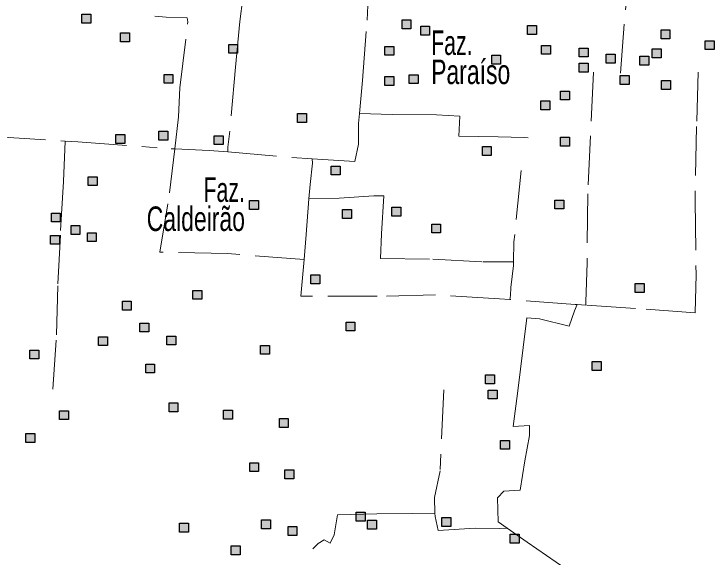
# Model space of a CAD drawing. Extents: x 445.6 to 500, y 8618.1 to 8673.4.
# Drawn here: x 479.33 to 483.897, y 8648.002 to 8651.547 of the extents above; entities that cross this region are included whole.
import ezdxf
from ezdxf.enums import TextEntityAlignment as Align

# ---------------------------------------------------------------- set-up
doc = ezdxf.new("R2010")
doc.units = 0
doc.header["$LTSCALE"] = 0.064
doc.linetypes.add('DOT_DASHED', pattern=[7.7, 5, -1.2, 0.3, -1.2])
doc.layers.add('2', color=7, linetype='Continuous', lineweight=25)
doc.layers.add('22', color=7, linetype='DOT_DASHED', lineweight=13)
doc.layers.add('61', color=7, linetype='Continuous')

msp = doc.modelspace()

# ---------------------------------------------------------------- hatches: boundary and pattern name
at = {"layer": '2'}
for points in [[(479.7738, 8651.5454), (479.8318, 8651.5454), (479.8318, 8651.4874), (479.7738, 8651.4874)], [(481.862, 8651.5083), (481.92, 8651.5083), (481.92, 8651.4503), (481.862, 8651.4503)], [(481.9836, 8651.4676), (482.0416, 8651.4676), (482.0416, 8651.4096), (481.9836, 8651.4096)], [(482.6804, 8651.4709), (482.7384, 8651.4709), (482.7384, 8651.4129), (482.6804, 8651.4129)], [(480.0255, 8651.4234), (480.0835, 8651.4234), (480.0835, 8651.3654), (480.0255, 8651.3654)], [(483.5519, 8651.4438), (483.6099, 8651.4438), (483.6099, 8651.3858), (483.5519, 8651.3858)], [(483.8394, 8651.3727), (483.8974, 8651.3727), (483.8974, 8651.3147), (483.8394, 8651.3147)], [(480.7315, 8651.3489), (480.7895, 8651.3489), (480.7895, 8651.2909), (480.7315, 8651.2909)], [(481.7505, 8651.3355), (481.8085, 8651.3355), (481.8085, 8651.2775), (481.7505, 8651.2775)], [(482.7716, 8651.3422), (482.8296, 8651.3422), (482.8296, 8651.2842), (482.7716, 8651.2842)], [(483.0175, 8651.3248), (483.0755, 8651.3248), (483.0755, 8651.2668), (483.0175, 8651.2668)], [(482.4473, 8651.2778), (482.5053, 8651.2778), (482.5053, 8651.2198), (482.4473, 8651.2198)], [(483.1938, 8651.2846), (483.2518, 8651.2846), (483.2518, 8651.2266), (483.1938, 8651.2266)], [(483.4945, 8651.3185), (483.5525, 8651.3185), (483.5525, 8651.2605), (483.4945, 8651.2605)], [(483.4134, 8651.271), (483.4714, 8651.271), (483.4714, 8651.213), (483.4134, 8651.213)], [(483.0175, 8651.2256), (483.0755, 8651.2256), (483.0755, 8651.1676), (483.0175, 8651.1676)], [(480.3093, 8651.1524), (480.3673, 8651.1524), (480.3673, 8651.0944), (480.3093, 8651.0944)], [(481.7505, 8651.139), (481.8085, 8651.139), (481.8085, 8651.081), (481.7505, 8651.081)], [(481.9093, 8651.1505), (481.9673, 8651.1505), (481.9673, 8651.0925), (481.9093, 8651.0925)], [(483.285, 8651.1457), (483.343, 8651.1457), (483.343, 8651.0877), (483.285, 8651.0877)], [(483.5553, 8651.1118), (483.6133, 8651.1118), (483.6133, 8651.0538), (483.5553, 8651.0538)], [(482.8966, 8651.0441), (482.9546, 8651.0441), (482.9546, 8650.9861), (482.8966, 8650.9861)], [(482.7685, 8650.9793), (482.8265, 8650.9793), (482.8265, 8650.9213), (482.7685, 8650.9213)], [(481.1797, 8650.8964), (481.2377, 8650.8964), (481.2377, 8650.8384), (481.1797, 8650.8384)], [(480.2754, 8650.7811), (480.3334, 8650.7811), (480.3334, 8650.7231), (480.2754, 8650.7231)], [(479.9957, 8650.7605), (480.0537, 8650.7605), (480.0537, 8650.7025), (479.9957, 8650.7025)], [(480.6369, 8650.7526), (480.6949, 8650.7526), (480.6949, 8650.6946), (480.6369, 8650.6946)], [(482.8966, 8650.7425), (482.9546, 8650.7425), (482.9546, 8650.6845), (482.8966, 8650.6845)], [(482.3865, 8650.6815), (482.4445, 8650.6815), (482.4445, 8650.6235), (482.3865, 8650.6235)], [(481.3993, 8650.5542), (481.4573, 8650.5542), (481.4573, 8650.4962), (481.3993, 8650.4962)], [(479.8142, 8650.485), (479.8722, 8650.485), (479.8722, 8650.427), (479.8142, 8650.427)], [(480.8666, 8650.3291), (480.9246, 8650.3291), (480.9246, 8650.2711), (480.8666, 8650.2711)], [(482.8594, 8650.3326), (482.9174, 8650.3326), (482.9174, 8650.2746), (482.8594, 8650.2746)], [(481.7964, 8650.285), (481.8544, 8650.285), (481.8544, 8650.227), (481.7964, 8650.227)], [(479.5744, 8650.2478), (479.6324, 8650.2478), (479.6324, 8650.1898), (479.5744, 8650.1898)], [(481.4736, 8650.2697), (481.5316, 8650.2697), (481.5316, 8650.2117), (481.4736, 8650.2117)], [(479.7028, 8650.1665), (479.7608, 8650.1665), (479.7608, 8650.1085), (479.7028, 8650.1085)], [(482.0556, 8650.1755), (482.1136, 8650.1755), (482.1136, 8650.1175), (482.0556, 8650.1175)], [(479.5695, 8650.1021), (479.6275, 8650.1021), (479.6275, 8650.0441), (479.5695, 8650.0441)], [(479.8093, 8650.1191), (479.8673, 8650.1191), (479.8673, 8650.0611), (479.8093, 8650.0611)], [(481.267, 8649.8446), (481.325, 8649.8446), (481.325, 8649.7866), (481.267, 8649.7866)], [(483.383, 8649.7869), (483.441, 8649.7869), (483.441, 8649.7289), (483.383, 8649.7289)], [(480.4969, 8649.7429), (480.5549, 8649.7429), (480.5549, 8649.6849), (480.4969, 8649.6849)], [(480.0375, 8649.6718), (480.0955, 8649.6718), (480.0955, 8649.6138), (480.0375, 8649.6138)], [(480.1523, 8649.5295), (480.2103, 8649.5295), (480.2103, 8649.4715), (480.1523, 8649.4715)], [(481.4967, 8649.5363), (481.5547, 8649.5363), (481.5547, 8649.4783), (481.4967, 8649.4783)], [(479.8818, 8649.4402), (479.9398, 8649.4402), (479.9398, 8649.3822), (479.8818, 8649.3822)], [(480.328, 8649.4448), (480.386, 8649.4448), (480.386, 8649.3868), (480.328, 8649.3868)], [(480.9394, 8649.3838), (480.9974, 8649.3838), (480.9974, 8649.3258), (480.9394, 8649.3258)], [(479.4344, 8649.3534), (479.4924, 8649.3534), (479.4924, 8649.2954), (479.4344, 8649.2954)], [(483.1026, 8649.2787), (483.1606, 8649.2787), (483.1606, 8649.2207), (483.1026, 8649.2207)], [(480.1895, 8649.2618), (480.2475, 8649.2618), (480.2475, 8649.2038), (480.1895, 8649.2038)], [(482.4068, 8649.1906), (482.4648, 8649.1906), (482.4648, 8649.1326), (482.4068, 8649.1326)], [(482.4237, 8649.0924), (482.4817, 8649.0924), (482.4817, 8649.0344), (482.4237, 8649.0344)], [(480.3422, 8649.0091), (480.4002, 8649.0091), (480.4002, 8648.9511), (480.3422, 8648.9511)], [(479.6269, 8648.957), (479.6849, 8648.957), (479.6849, 8648.899), (479.6269, 8648.899)], [(480.6969, 8648.9612), (480.7549, 8648.9612), (480.7549, 8648.9032), (480.6969, 8648.9032)], [(481.0618, 8648.9065), (481.1198, 8648.9065), (481.1198, 8648.8485), (481.0618, 8648.8485)], [(479.4073, 8648.8079), (479.4653, 8648.8079), (479.4653, 8648.7499), (479.4073, 8648.7499)], [(482.5048, 8648.7638), (482.5628, 8648.7638), (482.5628, 8648.7058), (482.5048, 8648.7058)], [(480.8684, 8648.6181), (480.9264, 8648.6181), (480.9264, 8648.5601), (480.8684, 8648.5601)], [(481.0981, 8648.5707), (481.1561, 8648.5707), (481.1561, 8648.5127), (481.0981, 8648.5127)], [(481.5631, 8648.2941), (481.6211, 8648.2941), (481.6211, 8648.2361), (481.5631, 8648.2361)], [(482.1225, 8648.2606), (482.1805, 8648.2606), (482.1805, 8648.2026), (482.1225, 8648.2026)], [(480.4104, 8648.2223), (480.4684, 8648.2223), (480.4684, 8648.1643), (480.4104, 8648.1643)], [(480.9461, 8648.2454), (481.0041, 8648.2454), (481.0041, 8648.1874), (480.9461, 8648.1874)], [(481.6367, 8648.242), (481.6947, 8648.242), (481.6947, 8648.184), (481.6367, 8648.184)], [(481.1184, 8648.2014), (481.1764, 8648.2014), (481.1764, 8648.1434), (481.1184, 8648.1434)], [(482.5683, 8648.1512), (482.6263, 8648.1512), (482.6263, 8648.0932), (482.5683, 8648.0932)], [(480.748, 8648.0752), (480.806, 8648.0752), (480.806, 8648.0172), (480.748, 8648.0172)]]:
    msp.add_hatch(color=256, dxfattribs=at).paths.add_polyline_path(points)

# ---------------------------------------------------------------- linework, layer by layer
for points in [[(479.7738, 8651.5454), (479.8318, 8651.5454), (479.8318, 8651.4874), (479.7738, 8651.4874)], [(481.862, 8651.5083), (481.92, 8651.5083), (481.92, 8651.4503), (481.862, 8651.4503)], [(481.9836, 8651.4676), (482.0416, 8651.4676), (482.0416, 8651.4096), (481.9836, 8651.4096)], [(482.6804, 8651.4709), (482.7384, 8651.4709), (482.7384, 8651.4129), (482.6804, 8651.4129)], [(480.0255, 8651.4234), (480.0835, 8651.4234), (480.0835, 8651.3654), (480.0255, 8651.3654)], [(483.5519, 8651.4438), (483.6099, 8651.4438), (483.6099, 8651.3858), (483.5519, 8651.3858)], [(483.8394, 8651.3727), (483.8974, 8651.3727), (483.8974, 8651.3147), (483.8394, 8651.3147)], [(480.7315, 8651.3489), (480.7895, 8651.3489), (480.7895, 8651.2909), (480.7315, 8651.2909)], [(481.7505, 8651.3355), (481.8085, 8651.3355), (481.8085, 8651.2775), (481.7505, 8651.2775)], [(482.7716, 8651.3422), (482.8296, 8651.3422), (482.8296, 8651.2842), (482.7716, 8651.2842)], [(483.0175, 8651.3248), (483.0755, 8651.3248), (483.0755, 8651.2668), (483.0175, 8651.2668)], [(482.4473, 8651.2778), (482.5053, 8651.2778), (482.5053, 8651.2198), (482.4473, 8651.2198)], [(483.1938, 8651.2846), (483.2518, 8651.2846), (483.2518, 8651.2266), (483.1938, 8651.2266)], [(483.4945, 8651.3185), (483.5525, 8651.3185), (483.5525, 8651.2605), (483.4945, 8651.2605)], [(483.4134, 8651.271), (483.4714, 8651.271), (483.4714, 8651.213), (483.4134, 8651.213)], [(483.0175, 8651.2256), (483.0755, 8651.2256), (483.0755, 8651.1676), (483.0175, 8651.1676)], [(480.3093, 8651.1524), (480.3673, 8651.1524), (480.3673, 8651.0944), (480.3093, 8651.0944)], [(481.7505, 8651.139), (481.8085, 8651.139), (481.8085, 8651.081), (481.7505, 8651.081)], [(481.9093, 8651.1505), (481.9673, 8651.1505), (481.9673, 8651.0925), (481.9093, 8651.0925)], [(483.285, 8651.1457), (483.343, 8651.1457), (483.343, 8651.0877), (483.285, 8651.0877)], [(483.5553, 8651.1118), (483.6133, 8651.1118), (483.6133, 8651.0538), (483.5553, 8651.0538)], [(482.8966, 8651.0441), (482.9546, 8651.0441), (482.9546, 8650.9861), (482.8966, 8650.9861)], [(482.7685, 8650.9793), (482.8265, 8650.9793), (482.8265, 8650.9213), (482.7685, 8650.9213)], [(481.1797, 8650.8964), (481.2377, 8650.8964), (481.2377, 8650.8384), (481.1797, 8650.8384)], [(480.2754, 8650.7811), (480.3334, 8650.7811), (480.3334, 8650.7231), (480.2754, 8650.7231)], [(479.9957, 8650.7605), (480.0537, 8650.7605), (480.0537, 8650.7025), (479.9957, 8650.7025)], [(480.6369, 8650.7526), (480.6949, 8650.7526), (480.6949, 8650.6946), (480.6369, 8650.6946)], [(482.8966, 8650.7425), (482.9546, 8650.7425), (482.9546, 8650.6845), (482.8966, 8650.6845)], [(482.3865, 8650.6815), (482.4445, 8650.6815), (482.4445, 8650.6235), (482.3865, 8650.6235)], [(481.3993, 8650.5542), (481.4573, 8650.5542), (481.4573, 8650.4962), (481.3993, 8650.4962)], [(479.8142, 8650.485), (479.8722, 8650.485), (479.8722, 8650.427), (479.8142, 8650.427)], [(480.8666, 8650.3291), (480.9246, 8650.3291), (480.9246, 8650.2711), (480.8666, 8650.2711)], [(482.8594, 8650.3326), (482.9174, 8650.3326), (482.9174, 8650.2746), (482.8594, 8650.2746)], [(481.7964, 8650.285), (481.8544, 8650.285), (481.8544, 8650.227), (481.7964, 8650.227)], [(479.5744, 8650.2478), (479.6324, 8650.2478), (479.6324, 8650.1898), (479.5744, 8650.1898)], [(481.4736, 8650.2697), (481.5316, 8650.2697), (481.5316, 8650.2117), (481.4736, 8650.2117)], [(479.7028, 8650.1665), (479.7608, 8650.1665), (479.7608, 8650.1085), (479.7028, 8650.1085)], [(482.0556, 8650.1755), (482.1136, 8650.1755), (482.1136, 8650.1175), (482.0556, 8650.1175)], [(479.5695, 8650.1021), (479.6275, 8650.1021), (479.6275, 8650.0441), (479.5695, 8650.0441)], [(479.8093, 8650.1191), (479.8673, 8650.1191), (479.8673, 8650.0611), (479.8093, 8650.0611)], [(481.267, 8649.8446), (481.325, 8649.8446), (481.325, 8649.7866), (481.267, 8649.7866)], [(483.383, 8649.7869), (483.441, 8649.7869), (483.441, 8649.7289), (483.383, 8649.7289)], [(480.4969, 8649.7429), (480.5549, 8649.7429), (480.5549, 8649.6849), (480.4969, 8649.6849)], [(480.0375, 8649.6718), (480.0955, 8649.6718), (480.0955, 8649.6138), (480.0375, 8649.6138)], [(480.1523, 8649.5295), (480.2103, 8649.5295), (480.2103, 8649.4715), (480.1523, 8649.4715)], [(481.4967, 8649.5363), (481.5547, 8649.5363), (481.5547, 8649.4783), (481.4967, 8649.4783)], [(479.8818, 8649.4402), (479.9398, 8649.4402), (479.9398, 8649.3822), (479.8818, 8649.3822)], [(480.328, 8649.4448), (480.386, 8649.4448), (480.386, 8649.3868), (480.328, 8649.3868)], [(480.9394, 8649.3838), (480.9974, 8649.3838), (480.9974, 8649.3258), (480.9394, 8649.3258)], [(479.4344, 8649.3534), (479.4924, 8649.3534), (479.4924, 8649.2954), (479.4344, 8649.2954)], [(483.1026, 8649.2787), (483.1606, 8649.2787), (483.1606, 8649.2207), (483.1026, 8649.2207)], [(480.1895, 8649.2618), (480.2475, 8649.2618), (480.2475, 8649.2038), (480.1895, 8649.2038)], [(482.4068, 8649.1906), (482.4648, 8649.1906), (482.4648, 8649.1326), (482.4068, 8649.1326)], [(482.4237, 8649.0924), (482.4817, 8649.0924), (482.4817, 8649.0344), (482.4237, 8649.0344)], [(480.3422, 8649.0091), (480.4002, 8649.0091), (480.4002, 8648.9511), (480.3422, 8648.9511)], [(479.6269, 8648.957), (479.6849, 8648.957), (479.6849, 8648.899), (479.6269, 8648.899)], [(480.6969, 8648.9612), (480.7549, 8648.9612), (480.7549, 8648.9032), (480.6969, 8648.9032)], [(481.0618, 8648.9065), (481.1198, 8648.9065), (481.1198, 8648.8485), (481.0618, 8648.8485)], [(479.4073, 8648.8079), (479.4653, 8648.8079), (479.4653, 8648.7499), (479.4073, 8648.7499)], [(482.5048, 8648.7638), (482.5628, 8648.7638), (482.5628, 8648.7058), (482.5048, 8648.7058)], [(480.8684, 8648.6181), (480.9264, 8648.6181), (480.9264, 8648.5601), (480.8684, 8648.5601)], [(481.0981, 8648.5707), (481.1561, 8648.5707), (481.1561, 8648.5127), (481.0981, 8648.5127)], [(481.5631, 8648.2941), (481.6211, 8648.2941), (481.6211, 8648.2361), (481.5631, 8648.2361)], [(482.1225, 8648.2606), (482.1805, 8648.2606), (482.1805, 8648.2026), (482.1225, 8648.2026)], [(480.4104, 8648.2223), (480.4684, 8648.2223), (480.4684, 8648.1643), (480.4104, 8648.1643)], [(480.9461, 8648.2454), (481.0041, 8648.2454), (481.0041, 8648.1874), (480.9461, 8648.1874)], [(481.6367, 8648.242), (481.6947, 8648.242), (481.6947, 8648.184), (481.6367, 8648.184)], [(481.1184, 8648.2014), (481.1764, 8648.2014), (481.1764, 8648.1434), (481.1184, 8648.1434)], [(482.5683, 8648.1512), (482.6263, 8648.1512), (482.6263, 8648.0932), (482.5683, 8648.0932)], [(480.748, 8648.0752), (480.806, 8648.0752), (480.806, 8648.0172), (480.748, 8648.0172)]]:
    msp.add_lwpolyline(points, close=True, dxfattribs=at)
at = {"layer": '22'}
for points in [[(481.5846, 8650.8972), (481.6031, 8651.113), (481.6348, 8651.5068), (481.6486, 8651.8779), (481.68, 8652.3578), (481.6972, 8652.801), (481.7182, 8653.1401), (481.7423, 8653.1986), (482.0348, 8653.1882), (482.1576, 8653.194)], [(480.8421, 8651.8075), (480.8029, 8651.4975), (480.7746, 8651.2003), (480.7391, 8650.7828), (480.725, 8650.6767), (480.7248, 8650.6466)], [(483.2871, 8651.1612), (483.3195, 8651.5734), (483.3423, 8651.7684)], [(480.3792, 8650.6662), (480.4044, 8650.8767), (480.4129, 8651.0639), (480.4641, 8651.4965), (480.4599, 8651.5221), (480.3235, 8651.5263), (480.2493, 8651.5331)], [(479.0282, 8651.4291), (479.02, 8651.1448), (478.9822, 8650.7394), (479.2162, 8650.7462), (479.6631, 8650.7173)], [(483.7938, 8651.1677), (483.7835, 8650.8118), (483.774, 8650.326), (483.7803, 8649.8475), (483.7739, 8649.5966), (483.386, 8649.6252), (483.0604, 8649.6462), (483.0055, 8649.6497)], [(483.1104, 8651.1678), (483.0918, 8650.7514), (483.0732, 8650.3733), (483.0697, 8649.9218), (483.0604, 8649.6676), (483.0604, 8649.6462)], [(481.2748, 8650.6025), (481.5549, 8650.5838), (481.579, 8650.6972), (481.579, 8650.8312), (481.5846, 8650.8972)], [(481.5846, 8650.8972), (481.7982, 8650.8916), (482.0864, 8650.8877), (482.2383, 8650.8799), (482.2325, 8650.7496), (482.4895, 8650.7457), (482.6589, 8650.7399), (482.6839, 8650.7378)], [(479.6631, 8650.7173), (479.6529, 8650.4532), (479.6327, 8650.1043), (479.6159, 8649.7721), (479.6062, 8649.4177), (479.5822, 8649.0919)], [(479.6631, 8650.7173), (479.7461, 8650.7119), (480.3552, 8650.6672), (480.3792, 8650.6662)], [(481.2226, 8649.9445), (480.7239, 8649.9831), (480.2808, 8649.9917), (480.3447, 8650.3789), (480.3792, 8650.6662)], [(480.3792, 8650.6662), (480.603, 8650.6569), (480.7248, 8650.6466)], [(480.7248, 8650.6466), (481.142, 8650.6113), (481.2748, 8650.6025)], [(481.2549, 8650.3409), (481.2622, 8650.4345), (481.2779, 8650.5736), (481.2748, 8650.6025)], [(482.64, 8650.5249), (482.5923, 8650.0599), (482.5895, 8649.9296)], [(481.2226, 8649.9445), (481.2367, 8650.1074), (481.2549, 8650.3409)], [(481.2549, 8650.3409), (481.4518, 8650.3456), (481.6783, 8650.3602), (481.7441, 8650.3602), (481.7271, 8650.1121), (481.7222, 8649.9516), (482.0632, 8649.9468), (482.3895, 8649.9297), (482.5895, 8649.9296)], [(482.5663, 8649.683), (482.4971, 8649.6883), (482.0805, 8649.7137), (481.6989, 8649.7042), (481.2018, 8649.7041), (481.2226, 8649.9445)], [(482.5895, 8649.9296), (482.589, 8649.9059), (482.5722, 8649.762), (482.5689, 8649.7084), (482.5663, 8649.683)], [(483.0055, 8649.6497), (482.9917, 8649.6506), (482.5663, 8649.683)], [(482.5479, 8648.1901), (482.4884, 8648.2315), (482.4857, 8648.3889), (482.5271, 8648.4331), (482.6322, 8648.4386), (482.6627, 8648.6292), (482.6931, 8648.7949), (482.6931, 8648.86), (482.588, 8648.8545), (482.6185, 8649.0865), (482.6517, 8649.3701), (482.6766, 8649.5634), (482.7596, 8649.5579), (482.9532, 8649.5082), (482.9864, 8649.6103), (483.0055, 8649.6497)], [(482.1348, 8649.0934), (482.111, 8648.5654), (482.074, 8648.391), (482.0768, 8648.2878)], [(481.2811, 8648.0567), (481.3157, 8648.0906), (481.3539, 8648.1155), (481.3922, 8648.0925), (481.4189, 8648.1479), (481.44, 8648.2777), (481.6981, 8648.2835), (481.9313, 8648.2873), (482.0768, 8648.2878)], [(482.0768, 8648.2878), (482.0774, 8648.2669), (482.0975, 8648.1764), (482.3393, 8648.1898), (482.4979, 8648.1891), (482.5479, 8648.1901)], [(482.6971, 8647.2415), (482.8535, 8647.456), (483.0554, 8647.746), (483.0969, 8647.8151), (482.931, 8647.9255), (482.6793, 8648.0986), (482.5479, 8648.1901)]]:
    msp.add_lwpolyline(points, dxfattribs=at)

# ---------------------------------------------------------------- texts
at = {"layer": '61'}
for s, width, p in [('Faz.', 0.65, (482.052, 8651.2795)), ('Paraíso', 0.7, (482.052, 8651.0895))]:
    msp.add_text(s, height=0.16, dxfattribs=dict(at, width=width)).set_placement(p)
for s, width, p in [('Faz.', 0.65, (480.8372, 8650.3205)), ('Caldeirão', 0.7, (480.8372, 8650.1305))]:
    msp.add_text(s, height=0.16, dxfattribs=dict(at, width=width)).set_placement(p, align=Align.RIGHT)

doc.saveas('drawing.dxf')
